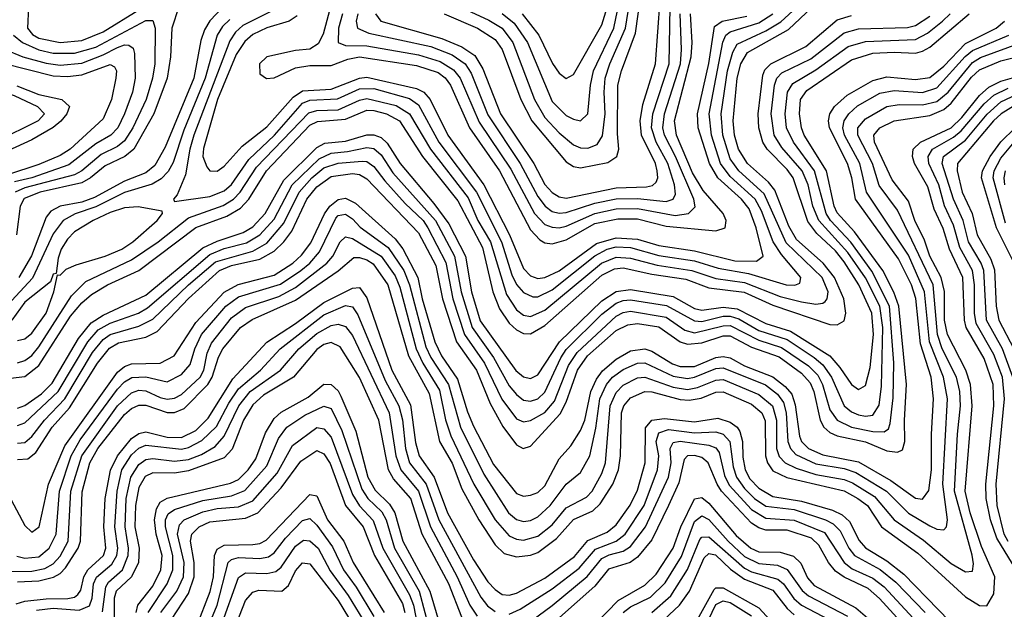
# Model space of a CAD drawing. Header units: inches. Extents: x 501365 to 657855, y 482276 to 547543.
# Tile 492 of 656: x 580456 to 583219, y 526359 to 528014. Entities that reach past the tile are written whole.
import ezdxf

# ---------------------------------------------------------------- set-up
doc = ezdxf.new("R2010")
doc.units = ezdxf.units.IN
doc.header["$MEASUREMENT"] = 0
doc.layers.add('A5582', color=7, linetype='Continuous')

msp = doc.modelspace()

# ---------------------------------------------------------------- linework, layer by layer
at = {"layer": 'A5582', "color": 5}
for points, elevation in [([(581866.6, 528030), (581912.9, 527970), (581951, 527891), (581970, 527864.1), (581990, 527848.8), (582010, 527860.2), (582090, 527999), (582162.6, 528237.4)], 3680), ([(580450, 527050.5), (580470, 527057.2), (580490, 527071.1), (580510, 527095.3), (580601.2, 527238.8), (580641.4, 527278.6), (580770, 527340), (580844.8, 527390), (580930, 527457.7), (581027.3, 527492.7), (581055.6, 527510), (581074.7, 527530), (581120.5, 527599.5), (581267.2, 527752.8), (581290, 527759.1), (581350, 527761), (581410, 527787.8), (581430, 527792.2), (581512.8, 527772.8), (581550.3, 527750), (581609.1, 527650), (581714.2, 527514.2), (581741.7, 527450), (581777.4, 527390), (581822.5, 527242.5), (581850, 527199.1), (581870, 527184.4), (581890, 527181), (581930, 527198.2), (582089, 527330), (582130, 527347), (582170, 527344.6), (582244.6, 527324.6), (582342.8, 527310), (582410, 527287.8), (582490, 527276.4), (582590, 527236.9), (582650, 527221.6), (582690, 527215.2), (582710, 527217.9), (582716.9, 527223.1), (582722.1, 527230), (582724.8, 527250), (582708.3, 527290), (582607.5, 527387.5), (582545.3, 527525.3), (582474.6, 527590), (582450, 527622.8), (582429.3, 527690), (582424.4, 527750), (582442, 527870), (582457.1, 527922.9), (582470, 527945.4), (582550, 527982.3), (582591.8, 528008.2), (582725.4, 528130)], 3440), ([(581064.2, 528090), (580989.3, 528010.7), (580974.3, 527985.7), (580964.2, 527955.8), (580944.4, 527850), (580863.9, 527656.1), (580835.1, 527604.9), (580810, 527583.6), (580750, 527560.4), (580665.7, 527514.3), (580630, 527502), (580569.2, 527490.8), (580543.4, 527476.6), (580530, 527459.1), (580488.8, 527351.2), (580453.4, 527290)], 3420), ([(581647, 528030), (581741.2, 527990), (581790, 527958.5), (581809.8, 527930), (581862.1, 527790), (581893.1, 527730), (581990, 527614.5), (582010, 527602.1), (582030, 527598.2), (582106.6, 527613.4), (582131.9, 527630), (582137, 527650), (582133.5, 527693.5), (582135, 527830), (582144.7, 527870), (582184.1, 527975.9), (582200.4, 528090)], 3620), ([(581649, 528070), (581772.5, 528012.5), (581810, 527989.8), (581840.2, 527950), (581901.2, 527790), (581930, 527739.1), (581970, 527696.2), (582010, 527662.1), (582030, 527653.8), (582050, 527652.9), (582076.2, 527663.8), (582091.9, 527688.1), (582099.5, 527750), (582096.2, 527810), (582099.5, 527850), (582111.9, 527890), (582156.5, 527990), (582172.2, 528090)], 3640), ([(581810, 528031.4), (581844.1, 528004.1), (581880.7, 527950), (581950, 527784.1), (581990, 527744.9), (582010, 527734.2), (582030, 527730.1), (582050.2, 527749.8), (582057.6, 527830), (582066.2, 527870), (582123.1, 527990), (582144, 528090)], 3660), ([(580430, 527007.4), (580470, 527012), (580510, 527042.9), (580598.6, 527181.4), (580630, 527218.6), (580657.8, 527242.2), (580702.7, 527270), (580790.2, 527309.8), (580949.9, 527430.1), (581037.5, 527462.5), (581075.6, 527484.4), (581098.7, 527510), (581148.5, 527590), (581270, 527717.3), (581291.8, 527728.2), (581370, 527735), (581430, 527759.5), (581450, 527759.3), (581485.6, 527750), (581521.6, 527730), (581586.6, 527630), (581685.7, 527505.7), (581754.7, 527374.7), (581784.3, 527250), (581802.3, 527202.3), (581830, 527161.6), (581850, 527143.3), (581870, 527133.1), (581890, 527132.5), (581930, 527155.5), (582090, 527296.4), (582125.6, 527314.4), (582150, 527317.2), (582230, 527299.5), (582325.7, 527285.7), (582390, 527261.1), (582488.8, 527248.8), (582570, 527212.4), (582730, 527158.2), (582750, 527157), (582770, 527168.2), (582774.2, 527190), (582768.6, 527230), (582742.5, 527290), (582711.2, 527330), (582636.5, 527396.5), (582614.2, 527434.2), (582575.3, 527535.3), (582557.8, 527557.8), (582498.6, 527610), (582473.1, 527650), (582462.2, 527690), (582458.7, 527730), (582469.5, 527850), (582480, 527890), (582498.7, 527921.3), (582614.1, 527985.9), (582696.4, 528063.6)], 3420), ([(581454.3, 528030), (581469.7, 528009.7), (581640.7, 527960.7), (581697.3, 527937.3), (581733.1, 527913.1), (581756, 527876), (581805.5, 527750), (581898.7, 527610), (581930, 527551.2), (581950, 527528.4), (581970, 527516.6), (581990, 527513.1), (582130, 527541.8), (582215, 527545), (582231.7, 527548.3), (582241.8, 527558.2), (582246.6, 527570), (582245.4, 527590), (582240.1, 527610), (582201.5, 527690), (582197.2, 527730), (582204.6, 527775.4), (582240.1, 527890), (582253.9, 528070)], 3580), ([(580267.2, 528030), (580273.2, 528010), (580271.5, 527990), (580233.1, 527910), (580230, 527890), (580233.2, 527870), (580250, 527850.5), (580265.2, 527845.2), (580350, 527830.8), (580440.6, 527800.6), (580505.5, 527770), (580525.6, 527750), (580507.6, 527730), (580390, 527671.9), (580328.1, 527631.9), (580294.1, 527585.9), (580260.5, 527499.5), (580250, 527485.2), (580230, 527472.3), (580210, 527469.5), (580190, 527473.7), (580130, 527498.2), (580030, 527512.9), (580000, 527522.8)], 3260), ([(580902.3, 528050), (580882.8, 527990), (580879.3, 527910), (580869.8, 527850), (580832.2, 527750), (580776.6, 527650), (580751.4, 527630), (580696.3, 527603.7), (580655, 527570), (580630, 527555.9), (580513.1, 527530), (580468.5, 527511.5), (580457, 527490), (580446.7, 527410)], 3380), ([(580450, 526779.3), (580478.5, 526781.5), (580501.1, 526798.9), (580547.2, 526870), (580596, 526924), (580674.7, 527050), (580708.1, 527091.9), (580733.1, 527106.9), (580810, 527123), (580841.4, 527138.6), (580930, 527231.2), (581017.1, 527310), (581050, 527324), (581130, 527342), (581170, 527363.7), (581197, 527390), (581219.4, 527420.6), (581262.2, 527510), (581290, 527544.4), (581330, 527573.5), (581390, 527582.5), (581410, 527579.3), (581430, 527567), (581575.3, 527415.3), (581623.7, 527323.7), (581643, 527230), (581682, 527110), (581738.2, 527030), (581776.6, 526936.6), (581812.2, 526872.2), (581850, 526820.3), (581868.7, 526810), (581890, 526817.2), (581972.5, 526907.5), (581990, 526940.7), (582021.5, 527030), (582049.4, 527070), (582130, 527141.4), (582162.3, 527157.7), (582190, 527161.1), (582250, 527151.3), (582309.7, 527109.7), (582330, 527103), (582370, 527107.1), (582430, 527126.6), (582450, 527126.3), (582510, 527094.3), (582587.2, 527067.2), (582650, 527021.5), (582674.5, 526994.5), (582684.4, 526970), (582702.1, 526890), (582712.8, 526870), (582730, 526854.8), (582750, 526845.6), (582830, 526829), (582890, 526803.2), (582920, 526800), (582933.5, 526806.5), (582940.2, 526830), (582939, 526890), (582945.1, 526990), (582922.9, 527210), (582909.1, 527249.1), (582878.5, 527310), (582798.5, 527418.5), (582750, 527472), (582742, 527490), (582720.6, 527590), (582658, 527690), (582649.8, 527710), (582644.8, 527750), (582647.5, 527790), (582665.4, 527814.6), (582790, 527901.2), (582850, 527919.5), (582910, 527923), (582970, 527920.1), (582990, 527925.2), (583010, 527936.4), (583120.9, 528030)], 3320), ([(580450, 526824.9), (580470, 526827.2), (580490, 526843.8), (580525.8, 526890), (580582.6, 526950), (580660.5, 527079.5), (580690, 527116.6), (580710, 527130), (580790, 527153.7), (580830, 527173.2), (580930, 527269.8), (581005.8, 527334.2), (581110, 527364.5), (581150, 527386.4), (581197.5, 527442.5), (581240.2, 527530), (581275.9, 527570), (581310, 527598.1), (581349.3, 527610.7), (581416.8, 527616.8), (581430, 527615.7), (581450, 527601.4), (581481.1, 527561.1), (581537.6, 527497.6), (581588.4, 527450), (581601.8, 527430), (581651.8, 527331.8), (581672, 527230), (581703.9, 527130), (581760.2, 527050), (581809.1, 526949.1), (581850, 526893.3), (581870, 526884.9), (581890, 526888.4), (581930, 526910.8), (581956.9, 526943.1), (581996.4, 527043.6), (582020.2, 527079.8), (582130, 527181.5), (582150, 527192.3), (582170, 527196), (582270, 527179), (582322.4, 527142.4), (582350, 527134.6), (582430, 527154.8), (582450, 527155.1), (582530, 527114.2), (582594, 527094), (582670, 527042.2), (582695.9, 527015.9), (582708.9, 526990), (582730, 526918.3), (582750, 526889.5), (582790.9, 526870), (582850, 526857.8), (582882.6, 526857.4), (582894.3, 526865.7), (582899.3, 526880.7), (582907.5, 526952.5), (582909.6, 527050.4), (582896.9, 527210), (582847.8, 527307.8), (582789, 527389), (582731.4, 527450), (582719.4, 527470), (582686.7, 527590), (582628, 527670), (582608.3, 527710), (582604.2, 527750), (582611.2, 527810), (582625.4, 527834.6), (582690, 527872.8), (582781.1, 527938.9), (582830, 527953), (582970, 527958.6), (583004, 527976), (583045.9, 528010), (583067.7, 528030)], 3340), ([(580480.5, 528050), (580477.6, 527990), (580491.9, 527971.9), (580510, 527961.8), (580570, 527949.7), (580630, 527955.6), (580690, 527979.7), (580790, 528041)], 3380), ([(581170, 528041.5), (581082.6, 527997.4), (581061.6, 527978.4), (581045.4, 527954.6), (580944.7, 527690), (580933.3, 527650), (580921.6, 527578.4), (580897.9, 527522.1), (580887.6, 527510), (580890, 527503.8), (580990, 527517.7), (581030, 527533.2), (581050, 527551.3), (581098.8, 527621.2), (581170.8, 527690), (581250, 527779.8), (581270, 527788.1), (581348, 527792), (581410, 527819.4), (581450, 527820.6), (581550, 527793), (581575.1, 527775.1), (581632.5, 527670), (581737.9, 527530), (581807.8, 527390), (581837.2, 527297.2), (581850, 527270.8), (581870, 527248.4), (581896.1, 527236.1), (581910, 527235.8), (581950, 527255.1), (582070, 527350.7), (582104.4, 527370), (582130, 527375.8), (582170, 527374.1), (582250, 527351.9), (582350, 527336.7), (582416.2, 527316.2), (582501.6, 527301.6), (582606.7, 527270), (582631.5, 527268.5), (582645.6, 527274.4), (582648.3, 527290), (582594.4, 527354.4), (582570.8, 527390), (582537.6, 527477.6), (582520.1, 527510), (582450, 527573.3), (582422.7, 527610), (582397.4, 527690), (582390.8, 527750), (582429.3, 527950.7), (582437.7, 527970), (582450, 527979.4), (582530, 528005.1), (582569.9, 528030)], 3460), ([(581328.5, 528050), (581307.2, 527972.8), (581293.8, 527946.2), (581270, 527930.9), (581230, 527927), (581150, 527909.9), (581128.6, 527890), (581130, 527861.6), (581148.5, 527848.5), (581170, 527850.6), (581230, 527879.1), (581270, 527885.1), (581330, 527885), (581376.6, 527903.4), (581410, 527910), (581570, 527885.5), (581630, 527865.3), (581650.2, 527850.2), (581664.7, 527830), (581718.7, 527710), (581802.2, 527590), (581890, 527423.8), (581915.5, 527395.5), (581930, 527387.2), (581950, 527384.8), (581990, 527396.1), (582070, 527441.3), (582134.7, 527454.7), (582190, 527454.7), (582270, 527434.4), (582410, 527421.4), (582436.3, 527430), (582439.1, 527450), (582430.7, 527470), (582374.1, 527534.1), (582343.9, 527583.9), (582299.5, 527690), (582293.3, 527730), (582340.2, 527910), (582343.3, 527950), (582338.4, 528030)], 3520), ([(581361.5, 528030), (581350.3, 527990), (581349.6, 527949.6), (581370, 527940.9), (581430, 527940.2), (581575.6, 527915.6), (581636.3, 527896.3), (581673.5, 527873.5), (581691.8, 527850), (581745.8, 527725.8), (581834.2, 527594.2), (581901, 527470), (581930, 527438.8), (581950, 527431.1), (581970, 527430), (581990, 527434.6), (582069.9, 527470), (582130, 527482.5), (582190, 527483.6), (582295.6, 527464.4), (582333.3, 527470), (582351.5, 527488.5), (582348.3, 527510), (582296.7, 527630), (582265.9, 527690), (582260.8, 527710), (582265.6, 527750), (582310.1, 527890.1), (582313.6, 527930), (582309.4, 528030)], 3540), ([(581405.2, 528030), (581400.6, 528010), (581404, 527990), (581435.9, 527975.9), (581610, 527938.2), (581670, 527914.8), (581705.8, 527890), (581723.5, 527863.5), (581770, 527747.1), (581861, 527610), (581910, 527517.9), (581930.7, 527490), (581950, 527475.7), (581970, 527470.5), (581990, 527472.4), (582070, 527498.5), (582130, 527511.4), (582190, 527512.3), (582270, 527503.7), (582290.2, 527509.8), (582296.1, 527523.9), (582294.1, 527550), (582275.1, 527610), (582242.4, 527670), (582228.9, 527710), (582232.7, 527750), (582278.8, 527890), (582281.8, 528050)], 3560), ([(581045.4, 528014.6), (581025.4, 527994.6), (581010, 527970), (580976.6, 527850), (580916.2, 527703.8), (580886.6, 527613.4), (580872.6, 527587.4), (580852.9, 527567.1), (580828, 527552), (580750, 527528.3), (580670, 527488.1), (580611.2, 527468.8), (580577.7, 527450), (580550, 527412.9), (580491.5, 527288.6), (580363.2, 527150)], 3440), ([(580416.2, 526696.2), (580470, 526594.3), (580490, 526575), (580510.7, 526590), (580536.7, 526710), (580582.7, 526817.3), (580730, 527024), (580750, 527040.6), (580770, 527047.9), (580850, 527049.6), (580889.3, 527070.7), (580950, 527163.6), (581030, 527249.2), (581069.3, 527270.7), (581170, 527297), (581222.2, 527330), (581247.3, 527352.7), (581273, 527387), (581311.3, 527468.7), (581326.1, 527490), (581350, 527509.2), (581370, 527512.5), (581398.5, 527498.6), (581510, 527398.5), (581530.8, 527370.8), (581573.3, 527290), (581585.3, 527230), (581620.7, 527110), (581639.9, 527070), (581685.1, 527005.1), (581713, 526913), (581730, 526873), (581785.4, 526765.4), (581850, 526684), (581870, 526676.5), (581890, 526678.9), (581910, 526686.7), (581930, 526705.6), (581970, 526781), (582002.3, 526817.7), (582030, 526861), (582041.7, 526890), (582058.9, 526970), (582074.9, 527005.1), (582091.8, 527028.2), (582130, 527060.9), (582170, 527084.3), (582210, 527089.7), (582230, 527083), (582287.7, 527047.7), (582310, 527040.1), (582350, 527040.7), (582410, 527065.2), (582430, 527068.5), (582450, 527064.5), (582490, 527042.6), (582570, 527011.4), (582604.5, 526984.5), (582623, 526963), (582632.8, 526932.8), (582644.5, 526844.5), (582650.5, 526830), (582670, 526810.3), (582710, 526792.4), (582810, 526772.3), (582900.7, 526720.7), (582970, 526670.8), (582990, 526668), (583007.3, 526692.7), (583015.3, 526750), (583014.6, 526850), (583020.5, 526950), (583014.1, 527010), (582984, 527104), (582971.3, 527231.3), (582958.9, 527270), (582922.8, 527342.8), (582801.5, 527510), (582791.5, 527570), (582779.5, 527610), (582728.6, 527710), (582725.9, 527730), (582729.2, 527750), (582743, 527770), (582778.3, 527801.7), (582850, 527843.4), (582890, 527853), (582970, 527845.8), (583010, 527851.9), (583050, 527883.2), (583110, 527947.2), (583196.5, 527990), (583219.6, 528010)], 3280), ([(580438.2, 527970), (580463.4, 527950), (580510, 527928.9), (580550, 527919.5), (580610, 527919.6), (580670, 527936.4), (580810, 528011.8), (580830, 528011.4), (580836.5, 527990), (580835.2, 527890), (580828.9, 527850), (580810.6, 527790), (580773.6, 527710), (580750, 527673.3), (580730, 527657.7), (580685, 527635), (580630.3, 527589.7), (580610, 527578.7), (580470, 527541.9), (580443.7, 527530)], 3360), ([(580450, 526923.3), (580470, 526930.5), (580516.8, 526963.2), (580546.8, 526993.2), (580620.9, 527119.1), (580656.7, 527163.3), (580690, 527184.9), (580810, 527240.2), (580970, 527373.3), (581010, 527392.6), (581083.5, 527416.5), (581110, 527432), (581145.2, 527470), (581197, 527563), (581290, 527655.5), (581312.6, 527667.4), (581370, 527673), (581430, 527690.7), (581450, 527690.8), (581470, 527682.8), (581487, 527667), (581523.6, 527610), (581618.3, 527498.3), (581660.4, 527440.4), (581706.9, 527350), (581723.6, 527250), (581748.3, 527168.3), (581848.8, 527028.8), (581870, 527011), (581890, 527006.5), (581910, 527016.7), (581970.8, 527109.2), (582090, 527224.9), (582130, 527251.2), (582170, 527256.5), (582290, 527236.4), (582350, 527202.8), (582370, 527198.6), (582430, 527206.6), (582470, 527202), (582550, 527161.5), (582619.6, 527139.6), (582729.3, 527070), (582758, 527038), (582790, 526990.1), (582810, 526975.4), (582830, 526986.6), (582842.9, 527037.1), (582852, 527130), (582847.4, 527190), (582811.3, 527270), (582770, 527334.2), (582745.3, 527365.3), (582693.2, 527413.2), (582667.8, 527447.8), (582626.8, 527570), (582610, 527593.4), (582553.4, 527650), (582541.6, 527670), (582530.5, 527710), (582528.9, 527750), (582541.7, 527858.3), (582547, 527873), (582564.1, 527890), (582661.9, 527938.1), (582750, 528013.3), (582790, 528025.3)], 3380), ([(580450, 526875), (580470, 526882.3), (580564.2, 526970), (580647.1, 527110), (580676.6, 527143.4), (580710, 527162.4), (580789.5, 527190.5), (580815.1, 527204.9), (580990, 527355), (581030, 527371.3), (581092.1, 527387.9), (581130, 527409.5), (581170, 527454.1), (581221.1, 527550), (581296.6, 527623.4), (581330, 527639.2), (581376.4, 527643.6), (581430, 527655.4), (581450, 527652.2), (581470, 527634.5), (581503.6, 527583.6), (581622.5, 527450), (581676.5, 527350), (581695.1, 527250), (581725.6, 527150), (581785.6, 527065.6), (581830, 526986.3), (581850, 526961.4), (581870, 526946.1), (581890, 526942.6), (581910, 526949.2), (581930, 526968.3), (581975.1, 527064.9), (581990, 527087.7), (582090, 527187.5), (582130, 527218), (582150, 527225.9), (582170, 527227.5), (582271.4, 527211.4), (582350, 527168.2), (582370, 527167), (582430, 527181.4), (582450, 527181.5), (582474, 527174), (582530, 527141.7), (582610, 527115.8), (582686, 527066), (582710, 527045.4), (582734.4, 527010), (582770.1, 526930), (582790, 526913.2), (582810, 526904.4), (582830, 526900.8), (582850, 526903.9), (582868.1, 526931.9), (582875, 526985), (582878.6, 527150), (582869.6, 527209.7), (582829.5, 527289.5), (582780, 527360), (582698.7, 527450), (582681.9, 527490), (582668.8, 527550), (582651.6, 527590), (582595.1, 527655.1), (582573.7, 527690), (582564.8, 527750), (582574.2, 527830), (582580.8, 527850), (582595.1, 527864.9), (582675.9, 527904.1), (582770, 527977.2), (582810, 527987.8), (582947.7, 527992.3), (582970, 527997.4), (583010, 528024)], 3360), ([(581235.1, 528024.9), (581212.7, 528010), (581150, 527991.3), (581110, 527971.9), (581087.5, 527952.5), (581063.6, 527916.4), (581011.1, 527790), (580972.1, 527652.1), (580970.4, 527630), (580981, 527601), (580990, 527589.5), (581010, 527588.6), (581030, 527602.6), (581080.8, 527659.2), (581150, 527713.4), (581223.6, 527796.4), (581250, 527814.2), (581330, 527819), (581410, 527849.9), (581430, 527852.5), (581570, 527820.6), (581590.4, 527810.4), (581607.7, 527790), (581657.6, 527690), (581759, 527550), (581830.3, 527410), (581870, 527315), (581890, 527294.7), (581910, 527287.8), (581930, 527289.8), (581970, 527309.2), (582074.6, 527385.4), (582130, 527401.9), (582190, 527397.8), (582250, 527380), (582350, 527365.3), (582462.9, 527337.1), (582524.2, 527335.8), (582542.2, 527350), (582523.1, 527430), (582502.9, 527482.9), (582482.1, 527510), (582415.3, 527570), (582391.5, 527610), (582360.1, 527710), (582358.4, 527750), (582389.6, 527890.4), (582405.5, 527994.5), (582427.1, 528010), (582496.5, 528023.5)], 3480), ([(580415.1, 527930), (580464.4, 527910), (580530, 527891.6), (580570, 527886.4), (580630, 527892.1), (580690, 527915.1), (580730, 527936.1), (580750, 527943.1), (580761.9, 527941.9), (580774.3, 527934.3), (580778.5, 527918.5), (580779.9, 527850), (580772.2, 527810), (580750.3, 527750), (580731.2, 527710), (580711.9, 527690), (580670, 527665.8), (580593.8, 527606.2), (580490, 527570.2), (580441.7, 527558.3)], 3340), ([(580430, 526465), (580490, 526465.6), (580526.8, 526473.2), (580550, 526486.4), (580570, 526508.4), (580591.7, 526550), (580599.9, 526690), (580630.3, 526790), (580730, 526929.6), (580770, 526966.7), (580790, 526974.3), (580810, 526972.4), (580850, 526953.4), (580870, 526948.7), (580890, 526951.4), (580910, 526962.2), (580962.9, 527010), (580972.7, 527030), (580982, 527078), (580993.9, 527106.1), (581050, 527177.1), (581090, 527205.7), (581183.5, 527236.5), (581230, 527261.9), (581318.2, 527330), (581334.6, 527350), (581355.6, 527390), (581370, 527404.4), (581390, 527399.7), (581470, 527350), (581510, 527295.1), (581523.1, 527263.1), (581568.3, 527090), (581587.3, 527050), (581633.7, 526973.7), (581650.8, 526890.8), (581665.8, 526845.8), (581730.2, 526710.2), (581790, 526610), (581830, 526565.3), (581850, 526555.8), (581870, 526553.3), (581910, 526563.9), (581950, 526595.9), (581990, 526643.7), (582046.5, 526673.5), (582062.2, 526690), (582090, 526739.6), (582100.4, 526770), (582113.5, 526930), (582130, 526967.7), (582150, 526987.6), (582190, 527008.1), (582210, 527010.8), (582290, 526982.2), (582330, 526976.2), (582358.7, 526981.4), (582410, 527002.4), (582430, 527003.5), (582530, 526962.1), (582568.3, 526930), (582579.6, 526890), (582579.9, 526810), (582587.8, 526787.8), (582604.4, 526770), (582635.1, 526755.1), (582690, 526737.5), (582770, 526723.3), (582793.5, 526713.5), (582855.3, 526675.3), (582910, 526609.8), (582992.5, 526552.5), (583070, 526487.7), (583110, 526464.1), (583130, 526466), (583133.2, 526486.8), (583128.9, 526511.1), (583079.7, 526690), (583087.7, 526850), (583096.5, 526930), (583094.3, 526970), (583084.7, 527010), (583044.8, 527090), (583032, 527130), (583019.8, 527270), (582919.2, 527479.2), (582868.2, 527548.2), (582849.1, 527610), (582808, 527690), (582807.9, 527710), (582830, 527735.8), (582890, 527770), (582924.6, 527775.4), (582990, 527774.6), (583030, 527784.4), (583061.3, 527810), (583130, 527893.2), (583152.6, 527907.4), (583267.3, 527950)], 3240), ([(580447.9, 526507.9), (580470, 526502.4), (580510, 526506.4), (580538.3, 526530), (580558.6, 526570), (580567.9, 526690), (580600.3, 526790), (580625.6, 526834.4), (580730, 526976.8), (580750, 526997.1), (580770.5, 527009.5), (580810, 527011.3), (580870, 526997.4), (580910, 527017.5), (580934.5, 527045.5), (580947.6, 527090), (580966.5, 527130), (581034.5, 527210), (581070, 527235.9), (581188.1, 527271.9), (581245.3, 527310), (581270, 527330), (581297.7, 527362.3), (581343.5, 527456.5), (581350, 527464.1), (581370, 527467.9), (581390, 527455.1), (581411.4, 527431.4), (581490, 527374.4), (581534.2, 527310), (581549.6, 527270), (581596, 527096), (581610, 527066), (581659.7, 526990), (581693.3, 526870), (581758.2, 526738.2), (581827.6, 526630), (581850, 526611.1), (581870, 526605.1), (581890, 526608), (581910, 526618.5), (581945, 526650), (581990, 526709.7), (582030, 526742.9), (582056.1, 526790), (582073.1, 526866.9), (582084.6, 526950), (582103, 526990), (582119.8, 527010), (582150, 527032.1), (582190, 527049.8), (582210, 527050.4), (582290, 527013.4), (582330, 527007), (582350, 527010), (582410, 527035), (582430, 527037), (582548.7, 526988.7), (582582.7, 526962.7), (582599.5, 526939.5), (582607.3, 526910), (582611.7, 526830), (582619.2, 526810), (582633.8, 526793.8), (582690, 526767.6), (582770, 526753.9), (582802.5, 526742.5), (582888.7, 526690), (582950, 526628.3), (583010, 526592.8), (583030, 526584.1), (583050, 526581.9), (583056.9, 526590), (583059.9, 526610), (583046.8, 526710), (583060, 526950), (583049.1, 527010), (583009.2, 527109.2), (582995.8, 527250), (582950, 527352.8), (582832.7, 527530), (582813.8, 527610), (582770.7, 527690), (582766, 527710), (582769.5, 527730), (582783, 527750), (582807.6, 527772.4), (582870, 527808), (582910, 527815.3), (582990, 527809.2), (583030, 527822.2), (583109.6, 527910.4), (583130, 527927.2), (583232, 527970)], 3260), ([(580410, 527891.5), (580550, 527856.5), (580590, 527854.6), (580630, 527858.8), (580710, 527887.7), (580721.7, 527881.7), (580727.7, 527870), (580726.2, 527850), (580714, 527790), (580690, 527735.3), (580597.3, 527650), (580570, 527632.8), (580510, 527607), (580422, 527578)], 3320), ([(580450, 526436.2), (580510, 526439), (580551, 526449), (580570, 526459.5), (580584.4, 526475.6), (580620.3, 526530), (580627, 526550), (580631.6, 526688.4), (580653.1, 526770), (580675.1, 526810), (580750, 526905.8), (580770, 526922.8), (580790, 526932.1), (580810, 526931.8), (580870, 526911.5), (580890, 526911.4), (580917.5, 526922.5), (580984.1, 526990), (580996, 527010), (581013.9, 527066.1), (581026.5, 527090), (581075.6, 527150), (581108, 527172), (581230, 527226.4), (581350, 527309), (581394, 527346), (581410, 527346.4), (581430, 527340), (581448.3, 527328.3), (581489.1, 527270), (581546.7, 527070), (581604.7, 526964.7), (581634, 526830), (581669.3, 526769.3), (581697.3, 526697.3), (581744.3, 526610), (581790, 526539.9), (581815.7, 526515.7), (581850, 526506.3), (581890, 526510.7), (581910, 526518.5), (581962.7, 526557.3), (582010, 526610.7), (582064.9, 526635.1), (582085.1, 526654.9), (582120.4, 526710), (582136.1, 526750), (582142.1, 526790), (582145.1, 526910), (582151.2, 526930), (582170, 526952.2), (582210, 526970.4), (582230, 526969.3), (582310, 526947.3), (582334.5, 526945.5), (582368.4, 526951.6), (582410, 526968.1), (582430, 526969), (582510, 526934.2), (582538.9, 526910), (582547.8, 526887.8), (582548.9, 526790), (582554.7, 526770), (582570, 526747.8), (582608.8, 526728.8), (582770, 526691.2), (582808.3, 526670), (582834.9, 526650), (582874.7, 526590), (582976.3, 526516.3), (583110, 526393.4), (583150, 526369.4), (583170, 526368.8), (583190, 526401.8), (583192.4, 526450), (583154.9, 526534.9), (583123.2, 526630), (583109.4, 526690), (583129.5, 526930), (583124.8, 526990), (583111.2, 527030), (583059.6, 527130), (583051.9, 527170), (583051.1, 527251.1), (583042.2, 527290), (583010.6, 527350), (582994.9, 527394.9), (582968.1, 527450), (582950, 527504.4), (582904.3, 527564.3), (582854.9, 527670), (582853.3, 527690), (582870.1, 527709.9), (582910, 527729.6), (583010, 527744.8), (583050, 527761.7), (583070, 527779.1), (583127.7, 527852.3), (583150, 527873.3), (583210, 527898), (583270, 527913.4)], 3220), ([(583252.7, 526470), (583198.1, 526558.1), (583180.5, 526610), (583168.4, 526670), (583167.2, 526710), (583190.1, 526930.1), (583188.3, 526990), (583162.8, 527062.8), (583112, 527150), (583107.4, 527170), (583103, 527290), (583065.2, 527370), (583048.1, 527428.1), (583022.2, 527482.2), (583004.7, 527544.7), (582967.7, 527610), (582961.8, 527630), (582963.9, 527650), (582983.9, 527670), (583070, 527710.4), (583100.3, 527739.7), (583150, 527801.3), (583175.7, 527824.3), (583210, 527841.4), (583294.6, 527865.4)], 3180), ([(580447.8, 527827.8), (580510, 527803.4), (580574.2, 527790), (580595.4, 527770), (580588.6, 527750), (580571.4, 527728.6), (580550, 527711.6), (580490, 527676.8), (580389.3, 527630.7)], 3280), ([(583230, 526548.9), (583218.6, 526570), (583199.6, 526650), (583196.9, 526710), (583220.1, 526950), (583213.8, 527010), (583190, 527073.9), (583140.6, 527160.6), (583135.4, 527190), (583135.7, 527270), (583129.6, 527310), (583094.6, 527374.6), (583077, 527437), (583051.2, 527491.2), (583035.8, 527550), (583007.8, 527610), (583006, 527630), (583017.6, 527650), (583076.4, 527683.6), (583098.6, 527701.4), (583162.6, 527777.4), (583190, 527802.3), (583230, 527821.8)], 3160), ([(583243.7, 527010), (583214.1, 527090), (583169.8, 527170), (583161.8, 527310), (583154.7, 527330), (583119, 527390), (583104.2, 527450), (583076.4, 527510), (583045.3, 527610), (583048.6, 527630), (583110, 527675.7), (583171.1, 527748.9), (583210, 527783.1), (583255.7, 527804.3)], 3140), ([(583250, 527773.8), (583210.9, 527750), (583189.1, 527730), (583088.3, 527610), (583087.4, 527590), (583101.4, 527530), (583128.7, 527470), (583142.8, 527410), (583181.2, 527341.2), (583192, 527312), (583196.2, 527210), (583204.2, 527170), (583246, 527090)], 3120), ([(583247.2, 527330), (583197.5, 527430), (583154.9, 527570), (583157.7, 527590), (583180.1, 527630), (583210, 527670.9), (583250, 527710.7)], 3080), ([(583222.5, 527442.5), (583187.8, 527570), (583191.1, 527590), (583210, 527624.7), (583246.9, 527670)], 3060), ([(583220.7, 527550), (583218.8, 527570), (583223, 527590)], 3040), ([(580450, 527112.9), (580470, 527118.2), (580490, 527134), (580530, 527190), (580552.1, 527250), (580562, 527298), (580570, 527296.5), (580586.3, 527313.7), (580614.3, 527325.7), (580695.4, 527350), (580742.9, 527370), (580773.7, 527390), (580842, 527450), (580856.8, 527470), (580856, 527476), (580788.3, 527488.3), (580750, 527485.4), (580710, 527472.8), (580662.1, 527450), (580610, 527418.1), (580590, 527397.4), (580572.8, 527370), (580564, 527344), (580558.3, 527301.7), (580550, 527299.6), (580542.4, 527277.6), (580470, 527220.7), (580434, 527170)], 3460), ([(580445.9, 526374.1), (580470, 526381.8), (580530, 526388.2), (580591.2, 526388.8), (580610, 526392.6), (580619.3, 526400.7), (580627.2, 526412.8), (580635.8, 526450), (580647.4, 526470), (580691, 526510), (580697.5, 526530), (580691.7, 526590), (580696.3, 526670), (580710.4, 526749.6), (580730.7, 526790), (580770, 526838), (580790, 526852.6), (580810, 526856.9), (580870, 526841.9), (580910, 526841), (580950, 526860.3), (580985, 526895), (581054.4, 527005.6), (581150, 527109), (581230, 527160.7), (581310, 527219.7), (581390, 527260.6), (581410, 527262.4), (581430, 527233.3), (581500.6, 527030), (581552.6, 526932.6), (581567, 526827), (581576.8, 526790), (581619.5, 526730), (581656.5, 526630), (581730, 526498.1), (581770, 526436.3), (581790, 526414), (581810, 526400.8), (581830, 526398.4), (581850, 526404.4), (581930, 526446.1), (582013, 526507), (582050, 526552.2), (582104.8, 526575.2), (582130, 526596), (582169.2, 526650.8), (582190, 526693.3), (582211.5, 526770), (582212.1, 526867.9), (582230, 526889.5), (582265.3, 526894.7), (582350, 526885.1), (582415.1, 526895.1), (582450, 526883.9), (582469.2, 526870), (582477.5, 526857.5), (582484.4, 526830), (582485.6, 526785.6), (582492, 526750), (582505.3, 526725.3), (582530, 526698.4), (582570, 526675.1), (582650, 526662.8), (582736.7, 526636.7), (582763.8, 526623.8), (582784.9, 526604.9), (582812.2, 526552.2), (582830, 526531.6), (582890, 526495.2), (582937.7, 526457.7), (583130, 526258.7)], 3180), ([(580503.2, 526356.8), (580550, 526361.9), (580623.3, 526356.7), (580651.5, 526368.5), (580659.7, 526390), (580663.2, 526430), (580671.2, 526448.8), (580714.4, 526485.6), (580728.4, 526510), (580731.2, 526530), (580722.5, 526590), (580729.2, 526690), (580742.8, 526750), (580770, 526792.2), (580790, 526811.3), (580810, 526819.8), (580910, 526808.4), (580930, 526813.1), (580967.2, 526832.8), (581008.1, 526871.9), (581042.5, 526937.5), (581070, 526977.7), (581131.5, 527030), (581186.8, 527090), (581310, 527185.8), (581370, 527211.7), (581390, 527208), (581405.3, 527185.3), (581481.5, 527001.5), (581520, 526930), (581530.6, 526890.6), (581538.6, 526810), (581550, 526770), (581597, 526710), (581632, 526610), (581750, 526393.2), (581769, 526369), (581790, 526352.6)], 3160), ([(580688.3, 526351.7), (580697.8, 526422.2), (580705.3, 526434.7), (580744.2, 526470), (580760.7, 526510), (580761.6, 526530), (580751.6, 526590), (580754.5, 526670), (580768, 526730), (580790, 526765.5), (580810, 526778.9), (580830, 526781.9), (580890, 526774.5), (580930, 526779.5), (580966.2, 526793.8), (581004.2, 526815.8), (581030, 526845.2), (581071, 526930), (581102.7, 526970), (581188.1, 527030), (581239.7, 527090), (581290, 527132.9), (581330, 527155.2), (581350, 527159.5), (581370, 527152.6), (581390, 527127.1), (581492.7, 526910), (581511.4, 526790), (581525.6, 526750), (581575, 526690), (581608.6, 526590), (581683.6, 526450), (581719, 526370), (581739.9, 526339.9)], 3140), ([(581696.5, 526336.5), (581660.5, 526430), (581585.9, 526570), (581553.5, 526670), (581505.4, 526725.4), (581491.4, 526750), (581463.9, 526890), (581409.5, 527009.5), (581355.2, 527095.2), (581330, 527107.9), (581310, 527102.3), (581290, 527087.9), (581224.3, 527010), (581139.9, 526960.1), (581110, 526933.1), (581084.3, 526890), (581051.8, 526808.2), (581030, 526784.2), (580930, 526747.2), (580890, 526741.4), (580830, 526742.1), (580808.2, 526731.8), (580790, 526700.6), (580781.1, 526650), (580779.2, 526590), (580791.2, 526530), (580789.1, 526490), (580769.9, 526450.1), (580726.9, 526410), (580720.7, 526390), (580720.8, 526330)], 3120), ([(580782.9, 526350), (580787.2, 526370), (580830, 526423.4), (580852.2, 526470), (580855.9, 526510), (580839.3, 526570), (580834.6, 526610), (580839.6, 526640.4), (580850, 526659.9), (580869.5, 526670.5), (581047.3, 526712.7), (581070, 526723.5), (581097.1, 526750), (581119, 526781), (581145.5, 526854.5), (581170, 526894.3), (581190, 526912.1), (581265.3, 526954.7), (581310, 526990.3), (581330, 526989.8), (581350, 526971.9), (581357.5, 526957.5), (581399.1, 526859.1), (581433.1, 526730), (581453.4, 526693.4), (581493.5, 526653.5), (581509, 526630), (581530.8, 526550), (581607.3, 526410), (581634.8, 526314.8)], 3080), ([(580816.7, 526350), (580870.3, 526430), (580885.9, 526470), (580885.3, 526510), (580864.8, 526590), (580865.6, 526610), (580873.1, 526626.9), (580890, 526638.7), (580970, 526664.4), (581050, 526677.6), (581087.7, 526692.3), (581150, 526761.5), (581181.9, 526838.1), (581206.1, 526870), (581256.3, 526903.7), (581310, 526929.4), (581330, 526922), (581360.4, 526860.4), (581416, 526696), (581433.3, 526670), (581472, 526632), (581484.2, 526610), (581507.8, 526530), (581577, 526410), (581608.9, 526290)], 3060), ([(580852.4, 526350), (580896.8, 526410), (580915.6, 526450), (580917.4, 526490), (580899.1, 526570), (580904, 526596), (580917.8, 526610), (580970, 526632.3), (581010, 526641.8), (581070, 526646.2), (581110, 526663.2), (581178.7, 526741.3), (581221.8, 526818.2), (581290, 526869.1), (581310, 526865.6), (581330, 526842.2), (581390, 526681.1), (581409.6, 526649.6), (581448.3, 526608.3), (581475.2, 526530), (581550, 526399.4), (581561, 526370), (581578.9, 526278.9)], 3040), ([(581830, 526345.4), (581861, 526359), (581950, 526416.7), (582025.8, 526474.2), (582072.2, 526527.8), (582129.8, 526550.2), (582155.5, 526570), (582208.1, 526650), (582245.6, 526750), (582249.3, 526790), (582242.5, 526830), (582250, 526854.1), (582276.9, 526863.1), (582350, 526854.4), (582410, 526856.8), (582430.7, 526850.7), (582449.1, 526830), (582458.6, 526758.6), (582467.4, 526730), (582490, 526697.7), (582518.5, 526670), (582550, 526648.5), (582630, 526638.6), (582717.8, 526610), (582739, 526599), (582758.7, 526578.7), (582783.4, 526530), (582799.3, 526510), (582870.6, 526470.6), (582915, 526435), (582997.5, 526350)], 3160), ([(581850, 526295.9), (581950, 526369.6), (582049, 526451), (582090, 526501.6), (582110, 526511.5), (582150, 526521.7), (582170, 526535.2), (582212.7, 526590), (582276.9, 526730), (582284.6, 526770), (582281.2, 526810), (582290, 526826.9), (582310, 526830.5), (582390, 526819.2), (582410, 526812.4), (582418.7, 526798.7), (582434.3, 526734.3), (582447.1, 526707.1), (582510, 526639.2), (582550, 526614.4), (582630, 526608.6), (582714.5, 526574.5), (582769.8, 526489.8), (582792.5, 526472.5), (582850, 526446.3), (582881.9, 526421.9), (583022.5, 526270)], 3140), ([(580882.3, 526330), (580930, 526402.9), (580945.6, 526450), (580945.7, 526490), (580934.9, 526550), (580939.4, 526570), (580959.9, 526590), (580990, 526604.5), (581090, 526614.4), (581124.5, 526630), (581190, 526699.6), (581245.2, 526774.8), (581290, 526804.3), (581310, 526795.5), (581327.7, 526767.7), (581370.6, 526650.6), (581420.3, 526590), (581451.6, 526510), (581530, 526374.8), (581537.3, 526350)], 3020), ([(582978, 526270), (582869.4, 526389.4), (582836.9, 526416.9), (582770, 526448.6), (582745.9, 526465.9), (582725.6, 526490), (582699.1, 526539.1), (582678.2, 526558.2), (582610, 526581.3), (582550, 526581.3), (582530, 526587.6), (582510, 526600.8), (582425.9, 526690), (582413.2, 526710), (582388.5, 526770), (582370, 526784.7), (582350, 526790.9), (582330, 526790), (582320.8, 526779.2), (582305.9, 526714.1), (582277.3, 526650), (582230, 526553.7), (582190, 526505.4), (582169.7, 526490.3), (582108.8, 526471.2), (582070, 526423.8), (581872.1, 526247.9)], 3120), ([(580952, 526310), (580990.8, 526409.2), (580999.6, 526450), (581002.7, 526510), (581010, 526527.8), (581030, 526539.1), (581110, 526540.4), (581130, 526543.2), (581147.5, 526552.5), (581270, 526681.4), (581290, 526677), (581320, 526610), (581365.5, 526550), (581391.7, 526490), (581478.5, 526350)], 2980), ([(581978.5, 526221.5), (582136, 526384), (582210, 526426.5), (582242.2, 526457.8), (582289.6, 526530), (582311.5, 526590), (582350, 526668.9), (582370, 526672.9), (582390, 526656.9), (582466.4, 526566.4), (582507.8, 526530), (582530, 526520), (582590, 526518.8), (582627.9, 526507.9), (582647.9, 526487.9), (582667.2, 526447.2), (582685.4, 526425.4), (582802.5, 526362.5), (582835, 526335)], 3080), ([(582150, 526350), (582170, 526365.5), (582226.7, 526393.3), (582267.3, 526432.7), (582313.1, 526506.9), (582350, 526605.1), (582370, 526620.8), (582390, 526611), (582444.4, 526550), (582490, 526506.9), (582530, 526487.7), (582583.1, 526483.1), (582610, 526471), (582651.9, 526411.9), (582670, 526396.2), (582779.2, 526339.2)], 3060), ([(580984.8, 526310), (581009.9, 526370.1), (581040.8, 526490), (581050, 526498.9), (581070, 526503.9), (581130, 526501.4), (581153.9, 526506.1), (581170, 526517.1), (581201.6, 526558.4), (581250, 526608.4), (581270, 526613.4), (581290, 526595.3), (581333.9, 526533.9), (581364.8, 526470), (581400.7, 526420.7), (581450, 526338.2)], 2960), ([(582230.4, 526349.6), (582283.8, 526396.2), (582330, 526470.1), (582365, 526555), (582370, 526561.7), (582390, 526562.1), (582490, 526474.4), (582510, 526463.7), (582583.7, 526443.7), (582599.8, 526430), (582628.9, 526388.9), (582650, 526370.5), (582768.3, 526308.3)], 3040), ([(581020.2, 526310), (581070, 526448.1), (581090, 526460.8), (581150, 526459.7), (581174.8, 526465.2), (581190, 526477.5), (581230, 526536.3), (581252.7, 526552.7), (581270, 526551.3), (581293.8, 526530), (581326.9, 526466.9), (581377.9, 526397.9), (581419.3, 526330)], 2940), ([(582250, 526316), (582307.8, 526370), (582335.9, 526410), (582376.6, 526503.4), (582390, 526515.6), (582408.5, 526511.5), (582451.2, 526471.2), (582490, 526443.6), (582570, 526412.3), (582610, 526361.4), (582630, 526343.4)], 3020), ([(581057.8, 526302.2), (581090, 526383.4), (581110, 526406.7), (581127.2, 526412.8), (581191.6, 526410), (581210, 526426), (581230, 526466.5), (581250, 526489.3), (581270, 526486.9), (581350, 526383.2), (581394.7, 526310)], 2920), ([(582357.8, 526330), (582405.4, 526414.6), (582410, 526419.1), (582430, 526418.7), (582530, 526363.2), (582603.2, 526283.2)], 2980), ([(582379.9, 526310), (582410, 526372.3), (582430, 526382.7), (582450, 526377.5), (582510, 526340.5)], 2960)]:
    msp.add_lwpolyline(points, dxfattribs=dict(at, elevation=elevation))

doc.saveas('drawing.dxf')
